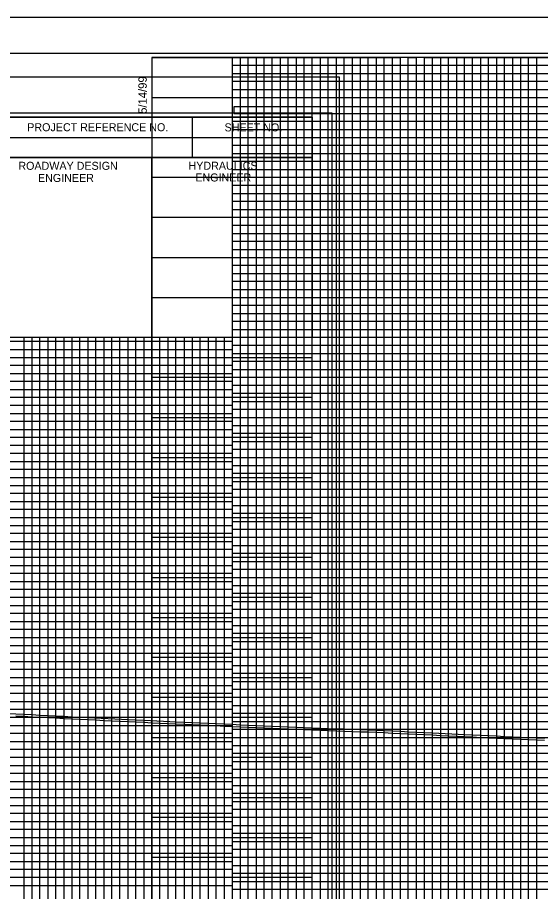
# Model space of a CAD drawing. Extents: x 2345490 to 2436403, y 465165 to 573888.
# Drawn here: x 2383033 to 2383359, y 549517 to 550063 of the extents above; entities that cross this region are included whole.
import ezdxf

# ---------------------------------------------------------------- set-up
doc = ezdxf.new("R2010")
doc.units = 0
for name, color, linetype in [('Old_Level_1', 7, 'Continuous'), ('Old_Level_18', 7, 'Continuous'), ('Old_Level_2', 7, 'Continuous'), ('Old_Level_40', 7, 'Continuous'), ('Old_Level_41', 7, 'Continuous'), ('Old_Level_42', 7, 'Continuous'), ('Old_Level_43', 7, 'Continuous'), ('Old_Level_44', 7, 'Continuous'), ('Old_Level_50', 7, 'Continuous'), ('Old_Level_51', 7, 'Continuous'), ('Old_Level_52', 7, 'Continuous'), ('Old_Level_53', 7, 'Continuous')]:
    doc.layers.add(name, color=color, linetype=linetype)

msp = doc.modelspace()

# ---------------------------------------------------------------- linework, layer by layer
at = {"layer": 'Old_Level_1'}
msp.add_line((2383229.29875, 550002.9165), (2383229.29875, 550002.9165), dxfattribs=at)
for points in [[(2383031.79895, 549626.3465), (2383036.79895, 549626.085), (2383041.79895, 549625.8235), (2383046.79895, 549625.56425), (2383051.79895, 549625.30225), (2383056.79895, 549625.04025), (2383061.79895, 549624.778), (2383066.79895, 549624.516), (2383071.79895, 549624.25175), (2383076.79895, 549624.00575), (2383081.79895, 549623.76325), (2383086.79895, 549623.52075), (2383091.79895, 549623.27825), (2383096.79895, 549623.03575), (2383101.79895, 549622.79325), (2383106.79895, 549622.5525), (2383111.79895, 549622.3105), (2383116.79895, 549622.06825), (2383121.79895, 549621.826), (2383126.79895, 549621.58375), (2383131.79895, 549621.3415), (2383136.79895, 549621.109), (2383141.79895, 549620.88275), (2383146.79895, 549620.65675), (2383151.79895, 549620.4305), (2383156.79895, 549620.2045), (2383161.79895, 549619.97825), (2383166.79895, 549619.752), (2383171.79895, 549619.52325), (2383176.79895, 549619.297), (2383181.79895, 549619.071), (2383186.79895, 549618.84475), (2383191.79895, 549618.61875), (2383196.79895, 549618.3925), (2383201.79895, 549618.17775), (2383206.79895, 549617.98525), (2383211.79895, 549617.7925), (2383216.79895, 549617.6), (2383221.79895, 549617.4075), (2383226.79895, 549617.215), (2383231.79895, 549617.0205), (2383236.79895, 549616.82825), (2383241.79895, 549616.636), (2383246.79895, 549616.44375), (2383251.79895, 549616.2515), (2383256.79895, 549616.059), (2383261.79895, 549615.85975), (2383266.79895, 549615.61725)], [(2383266.79895, 549615.61725), (2383271.79895, 549615.3695), (2383276.79895, 549615.122), (2383281.79895, 549614.87425), (2383286.79895, 549614.62675), (2383291.79895, 549614.379), (2383296.79895, 549614.13125), (2383301.79895, 549613.8835), (2383306.79895, 549613.63575), (2383311.79895, 549613.38825), (2383316.79895, 549613.1405), (2383321.79895, 549612.89275), (2383326.79895, 549612.66), (2383331.79895, 549612.44725), (2383336.79895, 549612.23025), (2383341.79895, 549612.01775), (2383346.79895, 549611.80525), (2383351.79895, 549611.59275), (2383356.79895, 549611.3805), (2383361.79895, 549611.168)]]:
    msp.add_lwpolyline(points, dxfattribs=at)
at = {"layer": 'Old_Level_18'}
for points in [[(2384616.79875, 550037.754), (2383116.79875, 550037.754), (2383116.79875, 548987.754), (2384616.79875, 548987.754)], [(2383216.79875, 550000.3665), (2381716.79875, 550000.3665), (2381716.79875, 548950.3665), (2383216.79875, 548950.3665)]]:
    msp.add_lwpolyline(points, close=True, dxfattribs=at)
at = {"layer": 'Old_Level_2'}
for points in [[(2383026.86688, 549627.90622), (2383041.86656, 549627.12174), (2383046.86662, 549626.86249), (2383051.86699, 549626.60047), (2383061.86699, 549626.07622), (2383066.86727, 549625.8142), (2383071.8652, 549625.55006), (2383076.86238, 549625.3042), (2383101.8617, 549624.09173), (2383106.86163, 549623.85099), (2383111.86183, 549623.60898), (2383131.8606, 549622.64004), (2383136.85852, 549622.40763), (2383141.85768, 549622.18142), (2383146.85768, 549621.95542), (2383151.85768, 549621.72917), (2383156.85768, 549621.50317), (2383166.85804, 549621.05066), (2383171.85804, 549620.82191), (2383176.85768, 549620.59567), (2383181.85768, 549620.36967), (2383186.85768, 549620.14342), (2383191.85768, 549619.91742), (2383196.85622, 549619.69124), (2383201.85185, 549619.47668), (2383206.849, 549619.28429), (2383211.849, 549619.09154), (2383226.84922, 549618.51403), (2383231.84919, 549618.31953), (2383236.84891, 549618.12729), (2383256.84981, 549617.358), (2383261.85632, 549617.1585), (2383266.86193, 549616.91572)], [(2383266.86329, 549616.91566), (2383271.86325, 549616.66791), (2383276.86325, 549616.42041), (2383281.86325, 549616.17266), (2383286.86325, 549615.92516), (2383291.86328, 549615.67741), (2383311.86328, 549614.68666), (2383321.86134, 549614.19125), (2383326.85681, 549613.95871), (2383331.85477, 549613.74605), (2383336.85473, 549613.52905), (2383341.85414, 549613.31658), (2383356.85414, 549612.67933), (2383361.85392, 549612.46684)]]:
    msp.add_lwpolyline(points, dxfattribs=at)
at = {"layer": 'Old_Level_40'}
for p, q in [((2383141.79875, 550000.3165), (2383141.79875, 549975.3165)), ((2383016.74875, 549987.8165), (2383216.79875, 549987.8165)), ((2383116.79875, 549975.3165), (2383116.79875, 549862.8665))]:
    msp.add_line(p, q, dxfattribs=at)
for points in [[(2383016.74875, 550000.3665), (2383216.79875, 550000.3665), (2383216.79875, 549975.3165), (2383016.74875, 549975.3165)], [(2383016.74875, 549975.3165), (2383116.79875, 549975.3165), (2383116.79875, 549862.8165), (2383016.74875, 549862.8165)], [(2383116.79875, 549975.3165), (2383216.79875, 549975.3165), (2383216.79875, 549862.8165), (2383116.79875, 549862.8165)]]:
    msp.add_lwpolyline(points, close=True, dxfattribs=at)
at = {"layer": 'Old_Level_41'}
for points in [[(2383116.79875, 550037.754), (2383166.79875, 550037.754), (2383166.79875, 549012.754), (2383216.79875, 549012.754), (2383216.79875, 550037.754), (2383266.79875, 550037.754), (2383266.79875, 549012.754), (2383316.79875, 549012.754), (2383316.79875, 550037.754), (2383366.79875, 550037.754), (2383366.79875, 549012.754), (2383416.79875, 549012.754), (2383416.79875, 550037.754), (2383466.79875, 550037.754), (2383466.79875, 549012.754), (2383516.79875, 549012.754), (2383516.79875, 550037.754), (2383566.79875, 550037.754), (2383566.79875, 549012.754), (2383616.79875, 549012.754), (2383616.79875, 550037.754), (2383666.79875, 550037.754), (2383666.79875, 549012.754), (2383716.79875, 549012.754)], [(2383191.79875, 549012.754), (2383191.79875, 550037.754), (2383241.79875, 550037.754), (2383241.79875, 549012.754), (2383291.79875, 549012.754), (2383291.79875, 550037.754), (2383341.79875, 550037.754), (2383341.79875, 549012.754), (2383391.79875, 549012.754), (2383391.79875, 550037.754), (2383441.79875, 550037.754), (2383441.79875, 549012.754), (2383491.79875, 549012.754), (2383491.79875, 550037.754), (2383541.79875, 550037.754), (2383541.79875, 549012.754), (2383591.79875, 549012.754), (2383591.79875, 550037.754), (2383641.79875, 550037.754), (2383641.79875, 549012.754), (2383691.79875, 549012.754), (2383691.79875, 550037.754), (2383741.79875, 550037.754)], [(2383016.79875, 550000.3665), (2383043.09875, 550000.3665)], [(2383116.79875, 549987.754), (2384416.74875, 549987.754)], [(2384416.74875, 549937.754), (2383116.79875, 549937.754), (2383116.79875, 549887.704), (2384616.79875, 549887.704)], [(2384616.79875, 549862.754), (2383116.79875, 549862.754), (2383116.79875, 549912.754), (2384416.74875, 549912.754)], [(2383016.74875, 549900.3665), (2381716.79875, 549900.3665), (2381716.79875, 549850.3165), (2383216.79875, 549850.3165)], [(2383216.79875, 549825.3665), (2381716.79875, 549825.3665), (2381716.79875, 549875.3665), (2383016.74875, 549875.3665)], [(2383041.79875, 549862.8165), (2383041.79875, 548975.3665), (2383091.79875, 548975.3665), (2383091.79875, 549862.8165)], [(2383141.79875, 549862.8165), (2383141.79875, 548975.3665)], [(2384616.79875, 549837.754), (2383116.79875, 549837.754), (2383116.79875, 549787.754), (2384616.79875, 549787.754)], [(2384616.79875, 549762.754), (2383116.79875, 549762.754), (2383116.79875, 549812.754), (2384616.79875, 549812.754)], [(2383216.79875, 549800.3665), (2381716.79875, 549800.3665), (2381716.79875, 549750.3665), (2383216.79875, 549750.3665)], [(2383216.79875, 549725.3665), (2381716.79875, 549725.3665), (2381716.79875, 549775.3665), (2383216.79875, 549775.3665)], [(2384616.79875, 549737.754), (2383116.79875, 549737.754), (2383116.79875, 549687.754), (2384616.79875, 549687.754)], [(2383216.79875, 549700.3665), (2381716.79875, 549700.3665), (2381716.79875, 549650.3665), (2383216.79875, 549650.3665)], [(2384616.79875, 549637.754), (2383116.79875, 549637.754), (2383116.79875, 549587.754), (2384616.79875, 549587.754)], [(2383216.79875, 549600.3665), (2381716.79875, 549600.3665), (2381716.79875, 549550.3665), (2383216.79875, 549550.3665)], [(2384616.79875, 549537.754), (2383116.79875, 549537.754), (2383116.79875, 549487.754), (2384616.79875, 549487.754)]]:
    msp.add_lwpolyline(points, dxfattribs=at)
at = {"layer": 'Old_Level_42'}
for points in [[(2384416.74875, 549962.754), (2383116.89875, 549962.754), (2383116.89875, 550012.704), (2384416.74875, 550012.704)], [(2383066.79875, 549862.8165), (2383066.79875, 548975.3665), (2383116.79875, 548975.3665), (2383116.79875, 549862.8165)], [(2383166.79875, 549862.8165), (2383166.79875, 548975.3665), (2383216.79875, 548975.3665)], [(2384616.79875, 549662.754), (2383116.79875, 549662.754), (2383116.79875, 549712.754), (2384616.79875, 549712.754)], [(2383216.79875, 549625.3665), (2381716.79875, 549625.3665), (2381716.79875, 549675.3665), (2383216.79875, 549675.3665)], [(2384616.79875, 549562.754), (2383116.79875, 549562.754), (2383116.79875, 549612.754), (2384616.79875, 549612.754)], [(2383216.79875, 549525.3665), (2381716.79875, 549525.3665), (2381716.79875, 549575.3665), (2383216.79875, 549575.3665)]]:
    msp.add_lwpolyline(points, dxfattribs=at)
at = {"layer": 'Old_Level_43'}
for p, q in [((2384566.79875, 549857.754), (2383166.79875, 549857.754)), ((2383166.79875, 549857.754), (2383166.79875, 549852.754)), ((2383166.79875, 549852.754), (2384566.79875, 549852.754)), ((2384566.79875, 549832.754), (2383166.79875, 549832.754)), ((2383166.79875, 549820.3665), (2381766.79875, 549820.3665)), ((2381766.79875, 549815.3665), (2383166.79875, 549815.3665)), ((2383166.79875, 549795.3665), (2381766.79875, 549795.3665))]:
    msp.add_line(p, q, dxfattribs=at)
for points in [[(2383171.79875, 550037.754), (2383176.79875, 550037.754), (2383181.79875, 550037.754), (2383186.79875, 550037.754), (2383196.79875, 550037.754), (2383163.74875, 550037.754), (2383168.74875, 550037.754), (2383126.79875, 550037.754), (2383131.79875, 550037.754), (2383136.79875, 550037.754), (2383146.79875, 550037.754), (2383151.79875, 550037.754), (2383156.79875, 550037.754), (2383161.79875, 550037.754), (2383171.79875, 550037.754), (2383171.79875, 549012.754)], [(2383176.79875, 549012.754), (2383176.79875, 550037.754), (2383181.79875, 550037.754), (2383181.79875, 549012.754)], [(2383186.79875, 549012.754), (2383186.79875, 550037.754), (2383196.79875, 550037.754), (2383196.79875, 549012.754)], [(2383201.79875, 549012.754), (2383201.79875, 550037.754), (2383206.79875, 550037.754), (2383206.79875, 549012.754)], [(2383211.79875, 549012.754), (2383211.79875, 550037.754), (2383221.79875, 550037.754), (2383221.79875, 549012.754)], [(2383226.79875, 549012.754), (2383226.79875, 550037.754), (2383231.79875, 550037.754), (2383231.79875, 549012.754)], [(2383236.79875, 549012.754), (2383236.79875, 550037.754), (2383246.79875, 550037.754), (2383246.79875, 549012.754)], [(2383251.79875, 549012.754), (2383251.79875, 550037.754), (2383256.79875, 550037.754), (2383256.79875, 549012.754)], [(2383261.79875, 549012.754), (2383261.79875, 550037.754), (2383271.79875, 550037.754), (2383271.79875, 549012.754)], [(2383276.79875, 549012.754), (2383276.79875, 550037.754), (2383281.79875, 550037.754), (2383281.79875, 549012.754)], [(2383286.79875, 549012.754), (2383286.79875, 550037.754), (2383296.79875, 550037.754), (2383296.79875, 549012.754)], [(2383301.79875, 549012.754), (2383301.79875, 550037.754), (2383306.79875, 550037.754), (2383306.79875, 549012.754)], [(2383311.79875, 549012.754), (2383311.79875, 550037.754), (2383321.79875, 550037.754), (2383321.79875, 549012.754)], [(2383326.79875, 549012.754), (2383326.79875, 550037.754), (2383331.79875, 550037.754), (2383331.79875, 549012.754)], [(2383336.79875, 549012.754), (2383336.79875, 550037.754), (2383346.79875, 550037.754), (2383346.79875, 549012.754)], [(2383351.79875, 549012.754), (2383351.79875, 550037.754), (2383356.79875, 550037.754), (2383356.79875, 549012.754)], [(2384416.74875, 550032.754), (2383166.79875, 550032.754), (2383166.79875, 550027.754), (2384416.74875, 550027.754)], [(2384416.74875, 550022.754), (2383166.79875, 550022.754), (2383166.79875, 550017.754), (2384416.74875, 550017.754)], [(2384416.74875, 550007.004), (2383167.79875, 550007.004), (2383167.79875, 550002.754), (2384416.74875, 550002.754)], [(2384416.74875, 549997.754), (2383166.79875, 549997.754), (2383166.79875, 549992.754), (2384416.74875, 549992.754)], [(2384416.74875, 549982.754), (2383166.79875, 549982.754), (2383166.79875, 549977.754), (2384416.74875, 549977.754)], [(2384416.74875, 549972.754), (2383166.79875, 549972.754), (2383166.79875, 549967.754), (2384416.74875, 549967.754)], [(2384416.74875, 549957.754), (2383166.79875, 549957.754), (2383166.79875, 549952.754), (2384416.74875, 549952.754)], [(2384416.74875, 549947.754), (2383166.79875, 549947.754), (2383166.79875, 549942.754), (2384416.74875, 549942.754)], [(2384416.74875, 549932.754), (2383166.79875, 549932.754), (2383166.79875, 549927.754), (2384416.74875, 549927.754)], [(2384416.74875, 549922.754), (2383166.79875, 549922.754), (2383166.79875, 549917.754), (2384416.74875, 549917.754)], [(2384416.74875, 549907.754), (2383166.79875, 549907.754), (2383166.79875, 549902.754), (2384416.74875, 549902.754)], [(2384566.79875, 549897.754), (2383166.79875, 549897.754), (2383166.79875, 549897.754), (2383166.79875, 549877.754), (2384566.79875, 549877.754)], [(2383166.79875, 549892.754), (2384566.79875, 549892.754)], [(2384566.79875, 549882.754), (2383166.79875, 549882.754)], [(2384566.79875, 549872.754), (2383166.79875, 549872.754), (2383166.79875, 549867.754), (2384566.79875, 549867.754)], [(2383166.79875, 549860.3665), (2381766.79875, 549860.3665), (2381766.79875, 549860.3665), (2381766.79875, 549840.3665), (2383166.79875, 549840.3665)], [(2383036.79875, 549862.8165), (2383036.79875, 548975.3665), (2383046.79875, 548975.3665), (2383046.79875, 549862.8165)], [(2383051.79875, 549862.8165), (2383051.79875, 548975.3665), (2383056.79875, 548975.3665), (2383056.79875, 549862.8165)], [(2383061.79875, 549862.8165), (2383061.79875, 548975.3665), (2383071.79875, 548975.3665), (2383071.79875, 549862.8165)], [(2383076.79875, 549862.8165), (2383076.79875, 548975.3665), (2383081.79875, 548975.3665), (2383081.79875, 549862.8165)], [(2383086.79875, 549862.8165), (2383086.79875, 548975.3665), (2383096.79875, 548975.3665), (2383096.79875, 549862.8165)], [(2383101.79875, 549862.8165), (2383101.79875, 548975.3665)], [(2383101.79875, 548975.3665), (2383106.79875, 548975.3665), (2383106.79875, 549862.8165)], [(2383111.79875, 549862.8165), (2383111.79875, 548975.3665), (2383121.79875, 548975.3665), (2383121.79875, 549862.8165)], [(2383126.79875, 549862.8165), (2383126.79875, 548975.3665), (2383131.79875, 548975.3665), (2383131.79875, 549862.8165)], [(2383136.79875, 549862.8165), (2383136.79875, 548975.3665), (2383146.79875, 548975.3665), (2383146.79875, 549862.8165)], [(2383151.79875, 549862.8165), (2383151.79875, 548975.3665), (2383156.79875, 548975.3665), (2383156.79875, 549862.8165)], [(2383161.79875, 549862.8165), (2383161.79875, 548975.3665), (2383171.79875, 548975.3665)], [(2381766.79875, 549855.3665), (2383166.79875, 549855.3665)], [(2383166.79875, 549845.3665), (2381766.79875, 549845.3665)], [(2384566.79875, 549847.754), (2383166.79875, 549847.754), (2383166.79875, 549842.754), (2384566.79875, 549842.754)], [(2383166.79875, 549835.3665), (2381766.79875, 549835.3665), (2381766.79875, 549830.3665), (2383166.79875, 549830.3665)], [(2384566.79875, 549827.754), (2383166.79875, 549827.754), (2383166.79875, 549822.754), (2384566.79875, 549822.754)], [(2384566.79875, 549817.754), (2383166.79875, 549817.754)], [(2383166.79875, 549810.3665), (2381766.79875, 549810.3665), (2381766.79875, 549805.3665), (2383166.79875, 549805.3665)], [(2383166.79875, 549807.754), (2384566.79875, 549807.754)], [(2384566.79875, 549802.754), (2383166.79875, 549802.754), (2383166.79875, 549797.754), (2384566.79875, 549797.754)], [(2383166.79875, 549790.3665), (2381766.79875, 549790.3665), (2381766.79875, 549785.3665), (2383166.79875, 549785.3665)], [(2384566.79875, 549792.754), (2383166.79875, 549792.754), (2383166.79875, 549782.754), (2384566.79875, 549782.754)], [(2383166.79875, 549780.3665), (2381766.79875, 549780.3665)], [(2384566.79875, 549777.754), (2383166.79875, 549777.754), (2383166.79875, 549772.754), (2384566.79875, 549772.754)], [(2381766.79875, 549770.3665), (2383166.79875, 549770.3665)], [(2384566.79875, 549767.754), (2383166.79875, 549767.754), (2383166.79875, 549757.754), (2384566.79875, 549757.754)], [(2383166.79875, 549765.3665), (2381766.79875, 549765.3665), (2381766.79875, 549760.3665), (2383166.79875, 549760.3665)], [(2383166.79875, 549755.3665), (2381766.79875, 549755.3665), (2381766.79875, 549745.3665), (2383166.79875, 549745.3665)], [(2384566.79875, 549752.754), (2383166.79875, 549752.754), (2383166.79875, 549747.754), (2384566.79875, 549747.754)], [(2383166.79875, 549740.3665), (2381766.79875, 549740.3665), (2381766.79875, 549735.3665), (2383166.79875, 549735.3665)], [(2384566.79875, 549742.754), (2383166.79875, 549742.754), (2383166.79875, 549732.754), (2384566.79875, 549732.754)], [(2383166.79875, 549730.3665), (2381766.79875, 549730.3665), (2381766.79875, 549720.3665), (2383166.79875, 549720.3665)], [(2384566.79875, 549727.754), (2383166.79875, 549727.754), (2383166.79875, 549722.754), (2384566.79875, 549722.754)], [(2384566.79875, 549717.754), (2383166.79875, 549717.754), (2383166.79875, 549707.754), (2384566.79875, 549707.754)], [(2383166.79875, 549715.3665), (2381766.79875, 549715.3665), (2381766.79875, 549710.3665), (2383166.79875, 549710.3665)], [(2383166.79875, 549705.3665), (2381766.79875, 549705.3665), (2381766.79875, 549695.3665), (2383166.79875, 549695.3665)], [(2384566.79875, 549702.754), (2383166.79875, 549702.754), (2383166.79875, 549697.754), (2384566.79875, 549697.754)], [(2383166.79875, 549690.3665), (2381766.79875, 549690.3665), (2381766.79875, 549685.3665), (2383166.79875, 549685.3665)], [(2384566.79875, 549692.754), (2383166.79875, 549692.754), (2383166.79875, 549682.754), (2384566.79875, 549682.754)], [(2383166.79875, 549680.3665), (2381766.79875, 549680.3665), (2381766.79875, 549670.3665), (2383166.79875, 549670.3665)], [(2384566.79875, 549677.754), (2383166.79875, 549677.754), (2383166.79875, 549672.754), (2384566.79875, 549672.754)], [(2384566.79875, 549667.754), (2383166.79875, 549667.754), (2383166.79875, 549657.754), (2384566.79875, 549657.754)], [(2383166.79875, 549665.3665), (2381766.79875, 549665.3665), (2381766.79875, 549660.3665), (2383166.79875, 549660.3665)], [(2383166.79875, 549655.3665), (2381766.79875, 549655.3665), (2381766.79875, 549645.3665), (2383166.79875, 549645.3665)], [(2384566.79875, 549652.754), (2383166.79875, 549652.754), (2383166.79875, 549647.754), (2384566.79875, 549647.754)], [(2383166.79875, 549640.3665), (2381766.79875, 549640.3665), (2381766.79875, 549635.3665), (2383166.79875, 549635.3665)], [(2384566.79875, 549642.754), (2383166.79875, 549642.754), (2383166.79875, 549632.754), (2384566.79875, 549632.754)], [(2383166.79875, 549630.3665), (2381766.79875, 549630.3665), (2381766.79875, 549620.3665), (2383166.79875, 549620.3665)], [(2384566.79875, 549627.754), (2383166.79875, 549627.754), (2383166.79875, 549622.754), (2384566.79875, 549622.754)], [(2383166.79875, 549615.3665), (2381766.79875, 549615.3665), (2381766.79875, 549610.3665), (2383166.79875, 549610.3665)], [(2384566.79875, 549617.754), (2383166.79875, 549617.754), (2383166.79875, 549607.754), (2384566.79875, 549607.754)], [(2383166.79875, 549605.3665), (2381766.79875, 549605.3665), (2381766.79875, 549595.3665), (2383166.79875, 549595.3665)], [(2384566.79875, 549602.754), (2383166.79875, 549602.754), (2383166.79875, 549597.754), (2384566.79875, 549597.754)], [(2384566.79875, 549592.754), (2383166.79875, 549592.754), (2383166.79875, 549582.754), (2384566.79875, 549582.754)], [(2383166.79875, 549590.3665), (2381766.79875, 549590.3665), (2381766.79875, 549585.3665), (2383166.79875, 549585.3665)], [(2383166.79875, 549580.3665), (2381766.79875, 549580.3665), (2381766.79875, 549570.3665), (2383166.79875, 549570.3665)], [(2384566.79875, 549577.754), (2383166.79875, 549577.754), (2383166.79875, 549572.754), (2384566.79875, 549572.754)], [(2383166.79875, 549565.3665), (2381766.79875, 549565.3665), (2381766.79875, 549560.3665), (2383166.79875, 549560.3665)], [(2384566.79875, 549567.754), (2383166.79875, 549567.754), (2383166.79875, 549557.754), (2384566.79875, 549557.754)], [(2383166.79875, 549555.3665), (2381766.79875, 549555.3665), (2381766.79875, 549545.3665), (2383166.79875, 549545.3665)], [(2384566.79875, 549552.754), (2383166.79875, 549552.754), (2383166.79875, 549547.754), (2384566.79875, 549547.754)], [(2384566.79875, 549542.754), (2383166.79875, 549542.754), (2383166.79875, 549532.754), (2384566.79875, 549532.754)], [(2383166.79875, 549540.3665), (2381766.79875, 549540.3665), (2381766.79875, 549535.3665), (2383166.79875, 549535.3665)], [(2383166.79875, 549530.3665), (2381766.79875, 549530.3665), (2381766.79875, 549520.3665), (2383166.79875, 549520.3665)], [(2384566.79875, 549527.754), (2383166.79875, 549527.754), (2383166.79875, 549522.754), (2384566.79875, 549522.754)], [(2384566.79875, 549517.754), (2383166.79875, 549517.754)]]:
    msp.add_lwpolyline(points, dxfattribs=at)
at = {"layer": 'Old_Level_50'}
msp.add_line((2383233.79875, 550025.3665), (2383233.79875, 550025.3665), dxfattribs=at)
for points in [[(2384629.29875, 550040.304), (2382962.79875, 550040.304), (2382962.79875, 548985.204), (2384629.29875, 548985.204)], [(2383229.29875, 550002.9165), (2381562.79875, 550002.9165), (2381562.79875, 548947.8165), (2383229.29875, 548947.8165)]]:
    msp.add_lwpolyline(points, close=True, dxfattribs=at)
at = {"layer": 'Old_Level_51'}
for points in [[(2384633.79875, 550062.754), (2382949.79875, 550062.754), (2382949.79875, 548962.754), (2384633.79875, 548962.754)], [(2383233.79875, 550025.3665), (2381549.79875, 550025.3665), (2381549.79875, 548925.3665), (2383233.79875, 548925.3665)]]:
    msp.add_lwpolyline(points, close=True, dxfattribs=at)
at = {"layer": 'Old_Level_52'}
msp.add_line((2383229.29875, 550002.9165), (2383229.29875, 550002.9165), dxfattribs=at)
at = {"layer": 'Old_Level_53'}
msp.add_line((2383229.29875, 550002.9165), (2383229.29875, 550002.9165), dxfattribs=at)

# ---------------------------------------------------------------- texts
at = {"layer": 'Old_Level_41'}
msp.add_text('5/14/99', height=5.25, rotation=90, dxfattribs=at).set_placement((2383113.54875, 550002.554))
at = {"layer": 'Old_Level_44'}
for s, p in [('PROJECT REFERENCE NO.', (2383038.94875, 549991.6665)), ('SHEET NO.', (2383162.09875, 549991.5665)), ('ROADWAY DESIGN', (2383033.39875, 549967.5665)), ('HYDRAULICS', (2383139.59875, 549967.6165)), ('ENGINEER', (2383045.64875, 549959.9665)), ('ENGINEER', (2383143.84875, 549960.2665))]:
    msp.add_text(s, height=5.0001, dxfattribs=at).set_placement(p)

doc.saveas('drawing.dxf')
